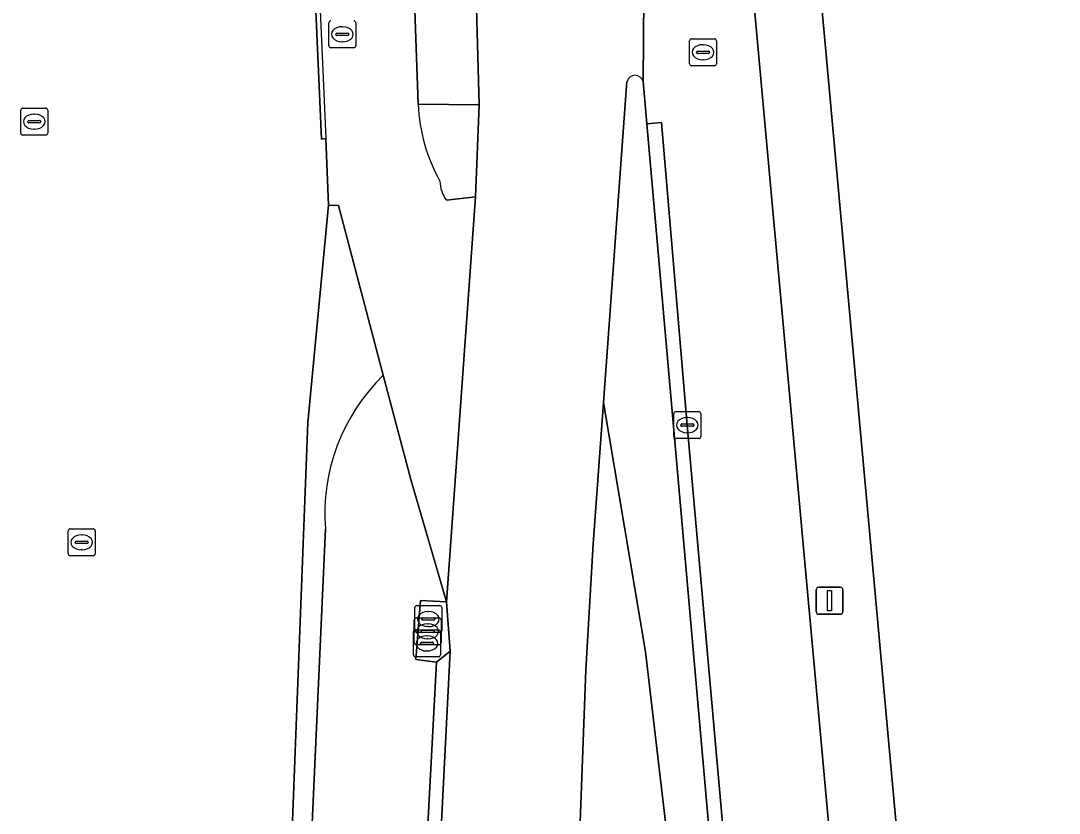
# Model space of a CAD drawing. Extents: x 155018 to 156648, y 383979 to 385733.
# Drawn here: x 156213.25 to 156251.77, y 384555.68 to 384585.07 of the extents above; entities that cross this region are included whole.
import ezdxf

# ---------------------------------------------------------------- set-up
doc = ezdxf.new("R2010")
doc.units = 0
for name, color, linetype in [('IMGEO_Berm_groen', 7, 'Continuous'), ('IMGEO_Erf', 7, 'Continuous'), ('IMGEO_Gemengd_bos', 7, 'Continuous'), ('IMGEO_Groenvoorziening', 7, 'Continuous'), ('IMGEO_Kolk', 7, 'Continuous'), ('IMGEO_Lichtmast', 7, 'Continuous'), ('IMGEO_Lijnafwatering', 7, 'Continuous'), ('IMGEO_Rijbaan_lokaal_gesloten', 7, 'Continuous'), ('IMGEO_Rijbaan_lokaal_open', 7, 'Continuous'), ('IMGEO_Rijbaan_regionaal_gesloten', 7, 'Continuous'), ('IMGEO_Rioolput', 7, 'Continuous'), ('IMGEO_Terreindeel_gesloten', 7, 'Continuous'), ('IMGEO_Verkeerseiland_open', 7, 'Continuous')]:
    doc.layers.add(name, color=color, linetype=linetype)

msp = doc.modelspace()

# ---------------------------------------------------------------- linework, layer by layer
at = {"layer": 'IMGEO_Berm_groen'}
for points in [[(156222.545, 384648.014), (156222.871, 384646.034), (156224.321, 384634.974), (156227.215, 384602.454), (156227.424, 384597.985), (156227.989, 384581.973), (156230.25, 384581.95), (156229.806, 384598.107)], [(156236.677, 384627.09), (156247.016, 384513.485), (156247.276, 384509.833), (156247.885, 384500), (156248.247, 384493.028)], [(156251.431, 384480.428), (156250.1, 384505.281), (156249.508, 384513.685), (156239.401, 384624.711), (156244.827, 384626.622), (156253.316, 384615.96)]]:
    msp.add_lwpolyline(points, dxfattribs=at)
at = {"layer": 'IMGEO_Erf'}
for points in [[(156224.659, 384578.226), (156224.561, 384580.698), (156224.398, 384580.684), (156223.317, 384605.323), (156223.13, 384607.837), (156220.651, 384635.185)], [(156223.239, 384553.137), (156223.891, 384570.175), (156224.659, 384578.226)]]:
    msp.add_lwpolyline(points, dxfattribs=at)
at = {"layer": 'IMGEO_Gemengd_bos'}
msp.add_lwpolyline([(156253.316, 384615.96), (156244.827, 384626.622), (156239.401, 384624.711), (156249.508, 384513.685), (156250.1, 384505.281), (156251.431, 384480.428), (156252.487, 384453.732)], dxfattribs=at)
at = {"layer": 'IMGEO_Groenvoorziening'}
for points in [[(156235.736, 384582.822), (156234.867, 384570.915), (156236.426, 384561.66), (156237.683, 384550.917), (156239.156, 384532.007), (156239.893, 384514.866), (156240.031, 384503.998)], [(156243.698, 384493.126), (156243.511, 384496.553), (156243.32, 384500), (156242.782, 384509.438), (156242.607, 384511.672), (156236.468, 384581.247), (156236.337, 384582.816)], [(156226.695, 384571.921), (156225.031, 384578.221), (156224.659, 384578.226), (156223.891, 384570.175), (156223.239, 384553.137)], [(156225.162, 384505.5), (156227.76, 384555.041), (156228.341, 384555.018), (156228.665, 384561.278), (156227.905, 384561.376), (156228.079, 384563.571), (156229.035, 384563.517), (156227.717, 384568.053), (156226.695, 384571.921)], [(156240.031, 384503.998), (156239.893, 384514.866), (156239.156, 384532.007), (156237.683, 384550.917), (156236.426, 384561.66), (156234.867, 384570.915), (156234.484, 384565.666), (156234.211, 384560.997), (156233.991, 384555.014), (156234.464, 384554.983), (156232.03, 384507.616)], [(156223.948, 384552.853), (156224.547, 384566.232)], [(156224.547, 384566.232), (156223.948, 384552.853)]]:
    msp.add_lwpolyline(points, dxfattribs=at)
for centre, radius, start, end in [((156236.036, 384582.738), 0.311, 14.5673, 164.2888), ((156231.675, 384566.791), 7.15, 134.1497, 184.4802), ((156231.675, 384566.791), 7.15, 134.1497, 184.4802)]:
    msp.add_arc(centre, radius, start, end, dxfattribs=at)
at = {"layer": 'IMGEO_Kolk'}
for p, q in [((156237.472, 384569.647), (156237.472, 384570.499)), ((156237.547, 384570.573), (156238.399, 384570.573)), ((156237.96, 384570.353), (156237.985, 384570.353)), ((156238.473, 384570.499), (156238.473, 384569.647)), ((156237.731, 384570.067), (156237.731, 384570.079)), ((156238.169, 384570.03), (156237.771, 384570.03)), ((156237.774, 384570.116), (156238.172, 384570.116)), ((156238.215, 384570.079), (156238.215, 384570.067)), ((156238.399, 384569.573), (156237.547, 384569.573)), ((156237.983, 384569.793), (156237.958, 384569.793)), ((156227.865, 384562.454), (156227.865, 384563.306)), ((156227.94, 384563.38), (156228.792, 384563.38)), ((156228.866, 384563.306), (156228.866, 384562.454)), ((156227.916, 384562.925), (156228.768, 384562.925)), ((156228.167, 384562.923), (156228.565, 384562.923)), ((156228.353, 384563.16), (156228.378, 384563.16)), ((156227.841, 384561.999), (156227.841, 384562.851)), ((156228.124, 384562.874), (156228.124, 384562.886)), ((156228.562, 384562.837), (156228.164, 384562.837)), ((156228.329, 384562.705), (156228.354, 384562.705)), ((156228.376, 384562.6), (156228.351, 384562.6)), ((156228.608, 384562.886), (156228.608, 384562.874)), ((156228.842, 384562.851), (156228.842, 384561.999)), ((156227.815, 384561.55), (156227.815, 384562.402)), ((156227.89, 384562.476), (156228.742, 384562.476)), ((156228.792, 384562.38), (156227.94, 384562.38)), ((156228.1, 384562.419), (156228.1, 384562.431)), ((156228.538, 384562.382), (156228.14, 384562.382)), ((156228.143, 384562.468), (156228.541, 384562.468)), ((156228.303, 384562.256), (156228.328, 384562.256)), ((156228.352, 384562.145), (156228.327, 384562.145)), ((156228.584, 384562.431), (156228.584, 384562.419)), ((156228.816, 384562.402), (156228.816, 384561.55)), ((156228.768, 384561.925), (156227.916, 384561.925)), ((156228.074, 384561.97), (156228.074, 384561.982)), ((156228.512, 384561.933), (156228.114, 384561.933)), ((156228.117, 384562.019), (156228.515, 384562.019)), ((156228.558, 384561.982), (156228.558, 384561.97)), ((156228.742, 384561.476), (156227.89, 384561.476)), ((156228.326, 384561.696), (156228.301, 384561.696))]:
    msp.add_line(p, q, dxfattribs=at)
for points in [[(156237.472, 384569.647), (156237.472, 384570.499)], [(156237.547, 384570.573), (156238.399, 384570.573)], [(156238.473, 384570.499), (156238.473, 384569.647)], [(156238.399, 384569.573), (156237.547, 384569.573)], [(156227.865, 384562.454), (156227.865, 384563.306)], [(156227.94, 384563.38), (156228.792, 384563.38)], [(156228.866, 384563.306), (156228.866, 384562.454)], [(156227.916, 384562.925), (156228.768, 384562.925)], [(156227.841, 384561.999), (156227.841, 384562.851)], [(156228.842, 384562.851), (156228.842, 384561.999)], [(156227.815, 384561.55), (156227.815, 384562.402)], [(156227.89, 384562.476), (156228.742, 384562.476)], [(156228.792, 384562.38), (156227.94, 384562.38)], [(156228.816, 384562.402), (156228.816, 384561.55)], [(156228.768, 384561.925), (156227.916, 384561.925)], [(156228.742, 384561.476), (156227.89, 384561.476)]]:
    msp.add_lwpolyline(points, dxfattribs=at)
for centre, radius, start, end in [((156237.549, 384570.497), 0.0765, 91.552, 178.448), ((156237.549, 384570.497), 0.0765, 91.552, 178.448), ((156238.397, 384570.497), 0.0765, 1.552, 88.448), ((156238.397, 384570.497), 0.0765, 1.552, 88.448), ((156237.771, 384570.076), 0.0403, 85.8775, 175.7526), ((156237.768, 384570.066), 0.0366, 178.938, 274.7102), ((156238.172, 384570.073), 0.043, 264.8664, 352.4533), ((156238.176, 384570.078), 0.0386, 1.7309, 96.639), ((156237.549, 384569.649), 0.0765, 181.552, 268.448), ((156237.549, 384569.649), 0.0765, 181.552, 268.448), ((156238.397, 384569.649), 0.0765, 271.552, 358.448), ((156238.397, 384569.649), 0.0765, 271.552, 358.448), ((156227.942, 384563.304), 0.0765, 91.552, 178.448), ((156227.942, 384563.304), 0.0765, 91.552, 178.448), ((156228.79, 384563.304), 0.0765, 1.552, 88.448), ((156228.79, 384563.304), 0.0765, 1.552, 88.448), ((156227.918, 384562.849), 0.0765, 91.552, 178.448), ((156227.918, 384562.849), 0.0765, 91.552, 178.448), ((156228.164, 384562.883), 0.0403, 85.8775, 175.7526), ((156228.569, 384562.885), 0.0386, 1.7309, 96.639), ((156228.766, 384562.849), 0.0765, 1.552, 88.448), ((156228.766, 384562.849), 0.0765, 1.552, 88.448), ((156228.161, 384562.873), 0.0366, 178.938, 274.7102), ((156228.565, 384562.88), 0.043, 264.8664, 352.4533), ((156227.892, 384562.4), 0.0765, 91.552, 178.448), ((156227.892, 384562.4), 0.0765, 91.552, 178.448), ((156227.942, 384562.456), 0.0765, 181.552, 268.448), ((156227.942, 384562.456), 0.0765, 181.552, 268.448), ((156228.14, 384562.428), 0.0403, 85.8775, 175.7526), ((156228.137, 384562.418), 0.0366, 178.938, 274.7102), ((156228.541, 384562.425), 0.043, 264.8664, 352.4533), ((156228.545, 384562.43), 0.0386, 1.7309, 96.639), ((156228.74, 384562.4), 0.0765, 1.552, 88.448), ((156228.74, 384562.4), 0.0765, 1.552, 88.448), ((156228.79, 384562.456), 0.0765, 271.552, 358.448), ((156228.79, 384562.456), 0.0765, 271.552, 358.448), ((156227.918, 384562.001), 0.0765, 181.552, 268.448), ((156227.918, 384562.001), 0.0765, 181.552, 268.448), ((156228.114, 384561.979), 0.0403, 85.8775, 175.7526), ((156228.111, 384561.969), 0.0366, 178.938, 274.7102), ((156228.515, 384561.976), 0.043, 264.8664, 352.4533), ((156228.519, 384561.981), 0.0386, 1.7309, 96.639), ((156228.766, 384562.001), 0.0765, 271.552, 358.448), ((156228.766, 384562.001), 0.0765, 271.552, 358.448), ((156227.892, 384561.552), 0.0765, 181.552, 268.448), ((156227.892, 384561.552), 0.0765, 181.552, 268.448), ((156228.74, 384561.552), 0.0765, 271.552, 358.448), ((156228.74, 384561.552), 0.0765, 271.552, 358.448)]:
    msp.add_arc(centre, radius, start, end, dxfattribs=at)
for centre, major_axis, ratio, start_param, end_param in [((156237.959, 384570.073), (-0.387, 0.002), 0.722429, 4.712389, 7.853982), ((156237.984, 384570.073), (-0.39, 0.002), 0.717154, 1.570796, 4.712389), ((156228.352, 384562.88), (-0.387, 0.002), 0.722429, 4.712389, 7.853982), ((156228.377, 384562.88), (-0.39, 0.002), 0.717154, 1.570796, 4.712389), ((156228.328, 384562.425), (-0.387, 0.002), 0.722429, 4.712389, 7.853982), ((156228.353, 384562.425), (-0.39, 0.002), 0.717154, 1.570796, 4.712389), ((156228.302, 384561.976), (-0.387, 0.002), 0.722429, 4.712389, 7.853982), ((156228.327, 384561.976), (-0.39, 0.002), 0.717154, 1.570796, 4.712389)]:
    msp.add_ellipse(centre, major_axis=major_axis, ratio=ratio, start_param=start_param, end_param=end_param, dxfattribs=at)
at = {"layer": 'IMGEO_Lichtmast'}
for p, q in [((156242.855, 384564.059), (156243.645, 384564.059)), ((156243.645, 384564.059), (156242.855, 384564.059)), ((156242.755, 384563.159), (156242.755, 384563.959)), ((156242.755, 384563.959), (156242.755, 384563.159)), ((156243.745, 384563.959), (156243.745, 384563.159)), ((156243.745, 384563.159), (156243.745, 384563.959)), ((156243.645, 384563.059), (156242.855, 384563.059)), ((156242.855, 384563.059), (156243.645, 384563.059))]:
    msp.add_line(p, q, dxfattribs=at)
msp.add_lwpolyline([(156243.175, 384563.934), (156243.325, 384563.934), (156243.325, 384563.184), (156243.175, 384563.184), (156243.175, 384563.934)], dxfattribs=at)
for centre, start, end in [((156242.855, 384563.959), 90, 180), ((156242.855, 384563.959), 90, 180), ((156243.645, 384563.959), 0, 90), ((156243.645, 384563.959), 360, 90), ((156242.855, 384563.159), 180, 270), ((156242.855, 384563.159), 180, 270), ((156243.645, 384563.159), 270, 0), ((156243.645, 384563.159), 270, 0)]:
    msp.add_arc(centre, 0.1, start, end, dxfattribs=at)
at = {"layer": 'IMGEO_Lijnafwatering'}
msp.add_lwpolyline([(156223.707, 384599.961), (156224.561, 384580.698)], dxfattribs=at)
at = {"layer": 'IMGEO_Rijbaan_lokaal_gesloten'}
for points in [[(156227.989, 384581.973), (156227.424, 384597.985), (156227.215, 384602.454), (156224.321, 384634.974), (156222.871, 384646.034), (156222.545, 384648.014)], [(156220.651, 384635.185), (156223.13, 384607.837), (156223.317, 384605.323), (156224.398, 384580.684), (156224.561, 384580.698), (156224.659, 384578.226), (156225.031, 384578.221), (156226.695, 384571.921), (156227.717, 384568.053), (156229.035, 384563.517), (156230.121, 384578.54), (156229.036, 384578.412)], [(156248.247, 384493.028), (156247.885, 384500), (156247.276, 384509.833), (156247.016, 384513.485), (156236.677, 384627.09), (156236.337, 384582.816), (156236.468, 384581.247), (156237.011, 384581.3), (156237.974, 384570.073), (156241.334, 384532.215), (156243.136, 384511.732), (156243.264, 384509.504), (156243.842, 384500), (156244.208, 384493.127)], [(156229.175, 384561.687), (156228.665, 384561.278), (156228.341, 384555.018), (156225.826, 384505.438)], [(156226.323, 384505.405), (156229.175, 384561.687)]]:
    msp.add_lwpolyline(points, dxfattribs=at)
for centre, radius, start, end in [((156234.381, 384582.243), 6.398, 182.4183, 209.1748), ((156230.074, 384579.16), 1.279, 181.6175, 215.7827)]:
    msp.add_arc(centre, radius, start, end, dxfattribs=at)
at = {"layer": 'IMGEO_Rijbaan_lokaal_open'}
msp.add_lwpolyline([(156244.208, 384493.127), (156243.842, 384500), (156243.264, 384509.504), (156243.136, 384511.732), (156241.334, 384532.215), (156237.974, 384570.073), (156237.011, 384581.3), (156236.468, 384581.247), (156242.607, 384511.672), (156242.782, 384509.438), (156243.32, 384500), (156243.511, 384496.553), (156243.698, 384493.126)], dxfattribs=at)
at = {"layer": 'IMGEO_Rijbaan_regionaal_gesloten'}
for points in [[(156236.337, 384582.816), (156236.677, 384627.09)], [(156229.806, 384598.107), (156230.25, 384581.95), (156230.121, 384578.54), (156229.035, 384563.517), (156229.175, 384561.687), (156226.323, 384505.405)], [(156231.414, 384507.651), (156233.845, 384555.024), (156233.991, 384555.014), (156234.211, 384560.997), (156234.484, 384565.666), (156234.867, 384570.915), (156235.736, 384582.822)]]:
    msp.add_lwpolyline(points, dxfattribs=at)
msp.add_arc((156236.036, 384582.738), 0.311, 14.5673, 164.2888, dxfattribs=at)
at = {"layer": 'IMGEO_Rioolput'}
for p, q in [((156224.675, 384584.144), (156224.675, 384584.996)), ((156225.163, 384584.85), (156225.188, 384584.85)), ((156225.676, 384584.996), (156225.676, 384584.144)), ((156224.934, 384584.564), (156224.934, 384584.576)), ((156225.372, 384584.527), (156224.974, 384584.527)), ((156224.977, 384584.613), (156225.375, 384584.613)), ((156225.418, 384584.576), (156225.418, 384584.564)), ((156225.186, 384584.29), (156225.161, 384584.29)), ((156238.055, 384583.476), (156238.055, 384584.328)), ((156238.13, 384584.402), (156238.982, 384584.402)), ((156238.543, 384584.182), (156238.568, 384584.182)), ((156239.056, 384584.328), (156239.056, 384583.476)), ((156225.602, 384584.07), (156224.75, 384584.07)), ((156238.314, 384583.896), (156238.314, 384583.908)), ((156238.752, 384583.859), (156238.354, 384583.859)), ((156238.357, 384583.945), (156238.755, 384583.945)), ((156238.798, 384583.908), (156238.798, 384583.896)), ((156238.982, 384583.402), (156238.13, 384583.402)), ((156238.566, 384583.622), (156238.541, 384583.622)), ((156213.322, 384581.829), (156214.174, 384581.829)), ((156213.247, 384580.903), (156213.247, 384581.755)), ((156213.735, 384581.609), (156213.76, 384581.609)), ((156214.248, 384581.755), (156214.248, 384580.903)), ((156213.506, 384581.323), (156213.506, 384581.335)), ((156213.944, 384581.286), (156213.546, 384581.286)), ((156213.549, 384581.372), (156213.947, 384581.372)), ((156213.758, 384581.049), (156213.733, 384581.049)), ((156213.99, 384581.335), (156213.99, 384581.323)), ((156214.174, 384580.829), (156213.322, 384580.829)), ((156215.008, 384565.301), (156215.008, 384566.153)), ((156215.083, 384566.227), (156215.935, 384566.227)), ((156215.496, 384566.007), (156215.521, 384566.007)), ((156216.009, 384566.153), (156216.009, 384565.301)), ((156215.267, 384565.721), (156215.267, 384565.733)), ((156215.705, 384565.684), (156215.307, 384565.684)), ((156215.31, 384565.77), (156215.708, 384565.77)), ((156215.751, 384565.733), (156215.751, 384565.721)), ((156215.935, 384565.227), (156215.083, 384565.227)), ((156215.519, 384565.447), (156215.494, 384565.447))]:
    msp.add_line(p, q, dxfattribs=at)
for points in [[(156224.675, 384584.144), (156224.675, 384584.996)], [(156225.676, 384584.996), (156225.676, 384584.144)], [(156238.055, 384583.476), (156238.055, 384584.328)], [(156238.13, 384584.402), (156238.982, 384584.402)], [(156239.056, 384584.328), (156239.056, 384583.476)], [(156225.602, 384584.07), (156224.75, 384584.07)], [(156238.982, 384583.402), (156238.13, 384583.402)], [(156213.322, 384581.829), (156214.174, 384581.829)], [(156213.247, 384580.903), (156213.247, 384581.755)], [(156214.248, 384581.755), (156214.248, 384580.903)], [(156214.174, 384580.829), (156213.322, 384580.829)], [(156215.008, 384565.301), (156215.008, 384566.153)], [(156215.083, 384566.227), (156215.935, 384566.227)], [(156216.009, 384566.153), (156216.009, 384565.301)], [(156215.935, 384565.227), (156215.083, 384565.227)]]:
    msp.add_lwpolyline(points, dxfattribs=at)
for centre, radius, start, end in [((156224.752, 384584.994), 0.0765, 91.552, 178.448), ((156224.752, 384584.994), 0.0765, 91.552, 178.448), ((156225.6, 384584.994), 0.0765, 1.552, 88.448), ((156225.6, 384584.994), 0.0765, 1.552, 88.448), ((156224.974, 384584.573), 0.0403, 85.8775, 175.7526), ((156224.971, 384584.563), 0.0366, 178.938, 274.7102), ((156225.375, 384584.57), 0.043, 264.8664, 352.4533), ((156225.379, 384584.575), 0.0386, 1.7309, 96.639), ((156224.752, 384584.146), 0.0765, 181.552, 268.448), ((156224.752, 384584.146), 0.0765, 181.552, 268.448), ((156225.6, 384584.146), 0.0765, 271.552, 358.448), ((156225.6, 384584.146), 0.0765, 271.552, 358.448), ((156238.132, 384584.326), 0.0765, 91.552, 178.448), ((156238.132, 384584.326), 0.0765, 91.552, 178.448), ((156238.98, 384584.326), 0.0765, 1.552, 88.448), ((156238.98, 384584.326), 0.0765, 1.552, 88.448), ((156238.354, 384583.905), 0.0403, 85.8775, 175.7526), ((156238.351, 384583.895), 0.0366, 178.938, 274.7102), ((156238.755, 384583.902), 0.043, 264.8664, 352.4533), ((156238.759, 384583.907), 0.0386, 1.7309, 96.639), ((156238.132, 384583.478), 0.0765, 181.552, 268.448), ((156238.132, 384583.478), 0.0765, 181.552, 268.448), ((156238.98, 384583.478), 0.0765, 271.552, 358.448), ((156238.98, 384583.478), 0.0765, 271.552, 358.448), ((156213.324, 384581.753), 0.0765, 91.552, 178.448), ((156213.324, 384581.753), 0.0765, 91.552, 178.448), ((156214.172, 384581.753), 0.0765, 1.552, 88.448), ((156214.172, 384581.753), 0.0765, 1.552, 88.448), ((156213.546, 384581.332), 0.0403, 85.8775, 175.7526), ((156213.543, 384581.322), 0.0366, 178.938, 274.7102), ((156213.947, 384581.329), 0.043, 264.8664, 352.4533), ((156213.951, 384581.334), 0.0386, 1.7309, 96.639), ((156213.324, 384580.905), 0.0765, 181.552, 268.448), ((156213.324, 384580.905), 0.0765, 181.552, 268.448), ((156214.172, 384580.905), 0.0765, 271.552, 358.448), ((156214.172, 384580.905), 0.0765, 271.552, 358.448), ((156215.085, 384566.151), 0.0765, 91.552, 178.448), ((156215.085, 384566.151), 0.0765, 91.552, 178.448), ((156215.933, 384566.151), 0.0765, 1.552, 88.448), ((156215.933, 384566.151), 0.0765, 1.552, 88.448), ((156215.307, 384565.73), 0.0403, 85.8775, 175.7526), ((156215.304, 384565.72), 0.0366, 178.938, 274.7102), ((156215.708, 384565.727), 0.043, 264.8664, 352.4533), ((156215.712, 384565.732), 0.0386, 1.7309, 96.639), ((156215.085, 384565.303), 0.0765, 181.552, 268.448), ((156215.085, 384565.303), 0.0765, 181.552, 268.448), ((156215.933, 384565.303), 0.0765, 271.552, 358.448), ((156215.933, 384565.303), 0.0765, 271.552, 358.448)]:
    msp.add_arc(centre, radius, start, end, dxfattribs=at)
for centre, major_axis, ratio, start_param, end_param in [((156225.162, 384584.57), (-0.387, 0.002), 0.722429, 4.712389, 7.853982), ((156225.187, 384584.57), (-0.39, 0.002), 0.717154, 1.570796, 4.712389), ((156238.542, 384583.902), (-0.387, 0.002), 0.722429, 4.712389, 7.853982), ((156238.567, 384583.902), (-0.39, 0.002), 0.717154, 1.570796, 4.712389), ((156213.734, 384581.329), (-0.387, 0.002), 0.722429, 4.712389, 7.853982), ((156213.759, 384581.329), (-0.39, 0.002), 0.717154, 1.570796, 4.712389), ((156215.495, 384565.727), (-0.387, 0.002), 0.722429, 4.712389, 7.853982), ((156215.52, 384565.727), (-0.39, 0.002), 0.717154, 1.570796, 4.712389)]:
    msp.add_ellipse(centre, major_axis=major_axis, ratio=ratio, start_param=start_param, end_param=end_param, dxfattribs=at)
at = {"layer": 'IMGEO_Terreindeel_gesloten'}
msp.add_lwpolyline([(156229.175, 384561.687), (156229.035, 384563.517), (156228.079, 384563.571), (156227.905, 384561.376), (156228.665, 384561.278)], close=True, dxfattribs=at)
at = {"layer": 'IMGEO_Verkeerseiland_open'}
msp.add_lwpolyline([(156229.036, 384578.412), (156230.121, 384578.54), (156230.25, 384581.95), (156227.989, 384581.973)], dxfattribs=at)
for centre, radius, start, end in [((156234.381, 384582.243), 6.398, 182.4183, 209.1748), ((156230.074, 384579.16), 1.279, 181.6175, 215.7827)]:
    msp.add_arc(centre, radius, start, end, dxfattribs=at)

doc.saveas('drawing.dxf')
